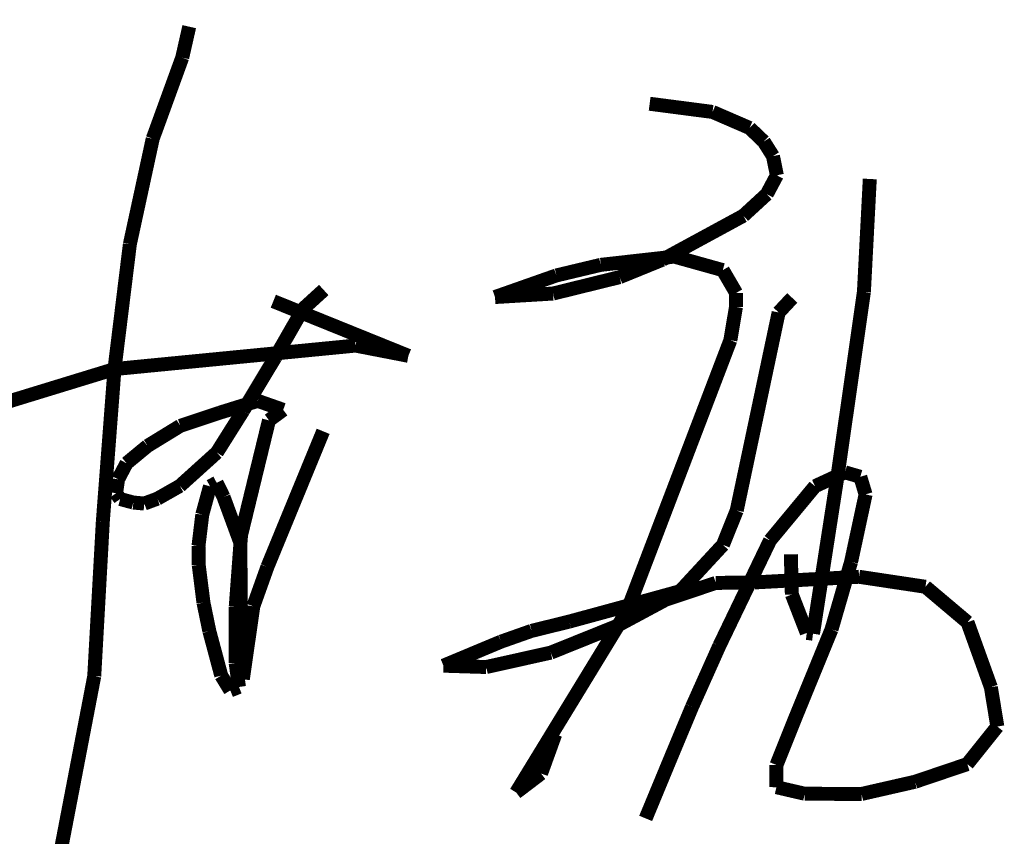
# Model space of a CAD drawing. Extents: x 1109697 to 1467097, y -139975 to 53891.
# Tile 376 of 386: x 1443723 to 1444359, y -62958 to -62432. Entities that reach past the tile are written whole.
import ezdxf

# ---------------------------------------------------------------- set-up
doc = ezdxf.new("R2010")
doc.units = 0
doc.header["$LTSCALE"] = 1000
doc.header["$MEASUREMENT"] = 0
doc.layers.add('A-PUB_TITLE SIGNATURE', color=7, linetype='Continuous')
doc.layers.add('PUB_TEXT', color=7, linetype='Continuous')

# ---------------------------------------------------------------- blocks, each defined once
blk = doc.blocks.new('A$C7B124B11')
at = {"layer": 'A-PUB_TITLE SIGNATURE', "const_width": 10}
for points in [[(407.4, 294.72), (402.37, 272.54)], [(402.37, 272.54), (381.22, 214.42)], [(737.37, 239.5), (782.45, 233.63)], [(782.45, 233.63), (808.99, 222.15)], [(808.99, 222.15), (819.16, 212.43)], [(381.22, 214.42), (364.85, 138.89)], [(819.16, 212.43), (825.75, 201.98)], [(825.75, 201.98), (828.54, 188.24)], [(828.54, 188.24), (821.33, 174.72)], [(890.93, 104.72), (895.14, 185.6)], [(821.33, 174.72), (804.54, 159.28)], [(804.54, 159.28), (746.41, 127.72)], [(364.85, 138.89), (353.82, 49.42)], [(702.34, 124.08), (755.07, 129.99)], [(755.07, 129.99), (789.79, 120.31)], [(670.54, 116.5), (702.34, 124.08)], [(746.41, 127.72), (715.83, 115.27)], [(626.53, 101.01), (670.54, 116.5)], [(715.83, 115.27), (668.17, 103.53)], [(789.79, 120.31), (799.34, 103.93)], [(503.8, 106.06), (489.01, 92.58)], [(668.17, 103.53), (626.53, 101.01)], [(799.34, 103.93), (799.22, 93.93)], [(872.39, -24.72), (890.93, 104.72)], [(564.48, 58.9), (467.65, 98.04)], [(799.22, 93.93), (795.23, 70.08)], [(839.59, 100.38), (829.82, 89.96)], [(489.01, 92.58), (468.99, 57.7)], [(829.82, 89.96), (799.77, -51.93)], [(353.82, 49.42), (526.61, 66.24)], [(526.61, 66.24), (564.48, 58.9)], [(795.23, 70.08), (721.25, -123.71)], [(468.99, 57.7), (446.11, 19.68)], [(153.36, -11.98), (353.82, 49.42)], [(353.82, 49.42), (345.45, -60.15)], [(429.22, 18.15), (456.49, 26.63)], [(456.49, 26.63), (474.77, 20.21)], [(400.98, 8.73), (429.22, 18.15)], [(446.11, 19.68), (427.19, -10.4)], [(474.77, 20.21), (464.55, 12.7)], [(464.55, 12.7), (444.53, -69.55)], [(377.54, -5.62), (400.98, 8.73)], [(463.41, -92.32), (503.37, 4.83)], [(362.48, -18.07), (377.54, -5.62)], [(427.19, -10.4), (400.67, -34.32)], [(356.42, -29.54), (362.48, -18.07)], [(854.45, -140.19), (872.39, -24.72)], [(877.36, -24.56), (855.88, -34.51)], [(888.33, -27.77), (877.36, -24.56)], [(354.97, -39.51), (356.42, -29.54)], [(422.27, -34.59), (427.07, -32.08)], [(427.07, -32.08), (432, -42.22)], [(892.13, -40.38), (888.33, -27.77)], [(357.9, -43.68), (354.97, -39.51)], [(400.67, -34.32), (384.56, -43.45)], [(416.74, -54.86), (422.27, -34.59)], [(855.88, -34.51), (823.65, -73.35)], [(367.33, -46.21), (357.9, -43.68)], [(375.2, -46.93), (367.33, -46.21)], [(384.56, -43.45), (375.2, -46.93)], [(432, -42.22), (444.04, -74.99)], [(881.71, -88.82), (892.13, -40.38)], [(799.77, -51.93), (789.92, -76.51)], [(345.45, -60.15), (339.32, -170.6)], [(414.05, -77.19), (416.74, -54.86)], [(444.53, -69.55), (440.73, -120.76)], [(444.04, -74.99), (444.36, -125.38)], [(823.65, -73.35), (787.32, -148.83)], [(414.21, -91.1), (414.05, -77.19)], [(789.92, -76.51), (759.18, -109.74)], [(838.56, -83.31), (839.29, -112.08)], [(867.72, -137.11), (881.71, -88.82)], [(417.59, -117.91), (414.21, -91.1)], [(453.34, -120.52), (463.41, -92.32)], [(784.75, -103.81), (812.54, -103.44)], [(812.54, -103.44), (887.44, -99.4)], [(887.44, -99.4), (935.03, -106.56)], [(759.18, -109.74), (724.06, -119.43)], [(749, -115.75), (784.75, -103.81)], [(935.03, -106.56), (965.16, -131.98)], [(713.28, -134.92), (749, -115.75)], [(839.29, -112.08), (849.98, -139.61)], [(421.8, -138.31), (417.59, -117.91)], [(440.73, -120.76), (440.66, -161.15)], [(445.81, -172.76), (453.34, -120.52)], [(721.25, -123.71), (641.69, -253.92)], [(724.06, -119.43), (679.79, -131.49)], [(444.36, -125.38), (445.81, -172.76)], [(679.79, -131.49), (652.71, -138.16)], [(965.16, -131.98), (981.92, -178.51)], [(430.33, -170.17), (421.8, -138.31)], [(652.71, -138.16), (630.91, -145.85)], [(666.51, -153.75), (713.28, -134.92)], [(842.28, -199.22), (867.72, -137.11)], [(630.91, -145.85), (589.59, -163.1)], [(849.98, -139.61), (854.45, -140.19)], [(787.32, -148.83), (767.74, -192.61)], [(620.25, -164.06), (666.51, -153.75)], [(440.66, -161.15), (443.04, -178.35)], [(589.59, -163.1), (620.25, -164.06)], [(339.32, -170.6), (308.03, -333.34)], [(436.85, -180.82), (430.33, -170.17)], [(443.04, -178.35), (436.85, -180.82)], [(981.92, -178.51), (986.54, -206.69)], [(767.74, -192.61), (753.38, -226.98)], [(828.26, -234.22), (842.28, -199.22)], [(986.54, -206.69), (965, -233.61)], [(659.55, -240.34), (669.72, -212.23)], [(753.38, -226.98), (734.51, -272.51)], [(828.21, -250.14), (828.26, -234.22)], [(965, -233.61), (927.61, -246.25)], [(641.69, -253.92), (659.55, -240.34)], [(848.56, -254.85), (828.21, -250.14)], [(927.61, -246.25), (889.25, -254.99)], [(889.25, -254.99), (848.56, -254.85)]]:
    blk.add_lwpolyline(points, dxfattribs=at)
blk = doc.blocks.new('图签01')
at = {"layer": 'A-PUB_TITLE SIGNATURE', "xscale": 0.9, "yscale": 0.9, "zscale": 0.9}
blk.add_blockref('A$C7B124B11', (1796252.19, 93180, 3949.16), dxfattribs=at)

msp = doc.modelspace()

# ---------------------------------------------------------------- block references
at = {"layer": 'PUB_TEXT'}
msp.add_blockref('图签01', (-352786, -155881.34), dxfattribs=at)

doc.saveas('drawing.dxf')
